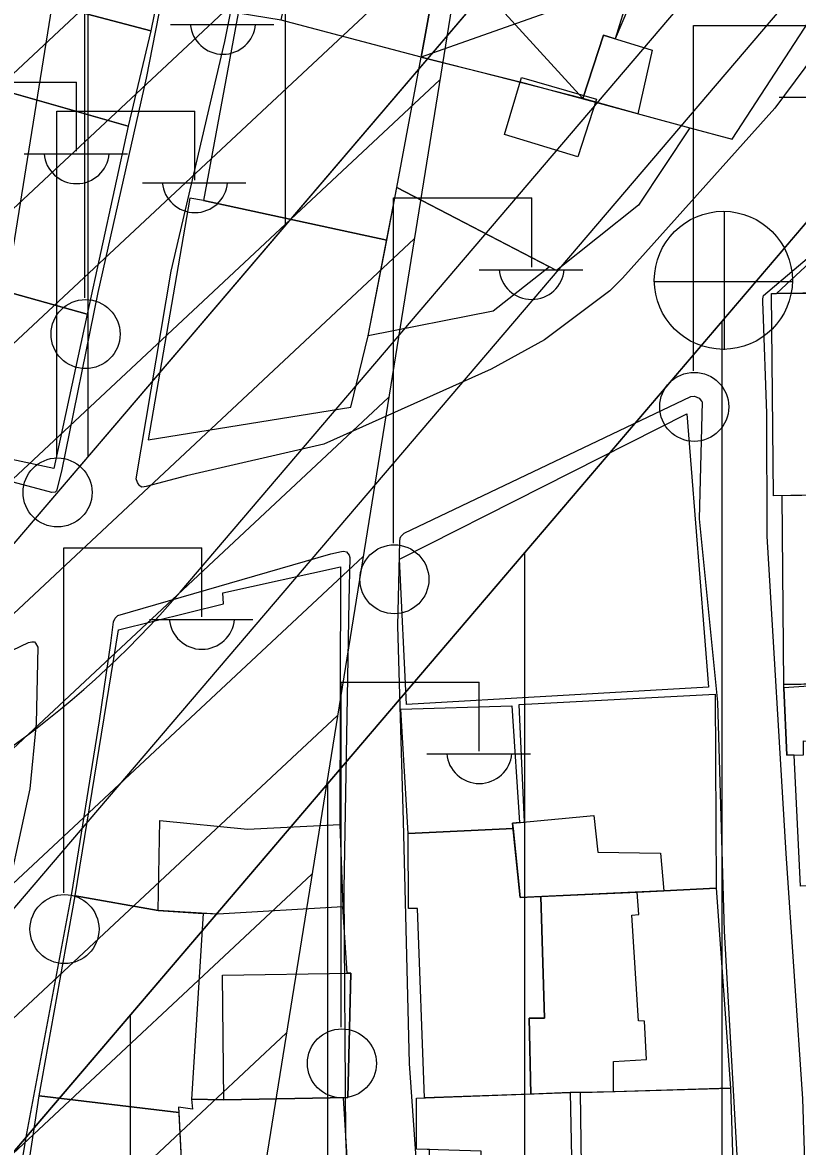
# Model space of a CAD drawing. Extents: x 417997 to 421451, y 4451742 to 4455216.
# Drawn here: x 419569.5 to 419608.7, y 4453173.3 to 4453230.3 of the extents above; entities that cross this region are included whole.
import ezdxf

# ---------------------------------------------------------------- set-up
doc = ezdxf.new("R2010")
doc.units = 0
for name, color, linetype in [('ADAKENARI', 7, 'Continuous'), ('B_Mesken', 7, 'Continuous'), ('B_Sundurma', 7, 'Continuous'), ('B_Teras', 7, 'Continuous'), ('KALDIRIM', 7, 'Continuous'), ('PL_KON_MEV_350', 7, 'Continuous'), ('S_Elektrik_Diregi', 7, 'Continuous'), ('S_Rogar_Kapagi', 7, 'Continuous'), ('TA_ENH_154', 7, 'Continuous'), ('TA_ENH_KORUMA', 7, 'Continuous'), ('TA_ENH_TARAMA', 7, 'Continuous'), ('TR_ORTAYOGUNKONUT', 7, 'Continuous'), ('Yol_Sose', 7, 'Continuous')]:
    doc.layers.add(name, color=color, linetype=linetype)

msp = doc.modelspace()

# ---------------------------------------------------------------- linework, layer by layer
at = {"layer": 'ADAKENARI'}
for p, q in [((419660.82, 4453311.511), (419569.02, 4453203.864)), ((419660.82, 4453311.511), (419569.02, 4453203.864)), ((419512.36, 4453106.601), (419622.453, 4453235.699)), ((419512.36, 4453106.601), (419622.453, 4453235.699))]:
    msp.add_line(p, q, dxfattribs=at)
at = {"layer": 'B_Mesken'}
for points in [[(419582.569, 4453230.407), (419585.465, 4453244.363), (419592.424, 4453242.97), (419591.919, 4453240.4), (419590.715, 4453234.276), (419589.672, 4453228.531)], [(419577.036, 4453235.194), (419575.956, 4453229.86), (419566.303, 4453232.411), (419564.717, 4453232.905), (419565.951, 4453238.036), (419567.026, 4453237.83), (419568.857, 4453237.411), (419568.829, 4453237.275), (419569.665, 4453237.067), (419569.582, 4453236.797), (419573.273, 4453236.079)], [(419601.522, 4453234.252), (419599.506, 4453229.464), (419598.916, 4453229.645), (419597.856, 4453226.429), (419598.504, 4453226.246), (419603.288, 4453224.947), (419605.441, 4453224.38), (419610.294, 4453231.868), (419606.509, 4453232.791)], [(419566.051, 4453231.466), (419566.303, 4453232.411), (419575.956, 4453229.86), (419574.803, 4453225.028), (419567.579, 4453227.092), (419565.191, 4453227.77), (419564.99, 4453227.792), (419565.589, 4453229.922)], [(419582.569, 4453230.407), (419580.39, 4453230.759), (419578.622, 4453221.271), (419587.919, 4453219.255), (419588.437, 4453221.924), (419589.672, 4453228.531), (419582.569, 4453230.407)], [(419598.504, 4453226.246), (419603.288, 4453224.947), (419600.683, 4453221.026), (419596.532, 4453217.717), (419588.437, 4453221.924), (419589.672, 4453228.531), (419594.688, 4453227.275)], [(419618.813, 4453217.976), (419617.141, 4453217.925), (419617.076, 4453216.657), (419607.678, 4453216.539), (419621.069, 4453229.006), (419621.438, 4453224.582), (419622.047, 4453224.633), (419622.357, 4453221.016), (419621.732, 4453220.993), (419622.011, 4453216.767), (419618.818, 4453216.644)], [(419574.803, 4453225.028), (419572.728, 4453215.504), (419562.995, 4453218.218), (419565.191, 4453227.77), (419567.579, 4453227.092)], [(419596.179, 4453217.901), (419593.308, 4453215.649), (419586.978, 4453214.407), (419588.437, 4453221.924)], [(419578.622, 4453221.271), (419577.941, 4453221.388), (419575.824, 4453209.134), (419586.092, 4453210.779), (419586.978, 4453214.407), (419587.919, 4453219.255)], [(419562.995, 4453218.218), (419572.728, 4453215.504), (419571.034, 4453207.674), (419561.079, 4453209.795), (419561.217, 4453210.037), (419559.619, 4453210.651), (419561.787, 4453218.554), (419562.995, 4453218.218)], [(419616.781, 4453216.653), (419616.708, 4453209.83), (419617.73, 4453209.846), (419617.738, 4453206.863), (419611.937, 4453206.679), (419611.934, 4453206.369), (419607.537, 4453206.294), (419607.424, 4453216.552), (419607.678, 4453216.539)], [(419588.919, 4453195.7), (419588.57, 4453203.07), (419603.134, 4453210.453), (419604.226, 4453196.592)], [(419608.06, 4453196.727), (419607.968, 4453206.302), (419611.934, 4453206.369), (419611.937, 4453206.679), (419617.738, 4453206.863), (419622.537, 4453207.015), (419622.544, 4453206.707), (419622.595, 4453204.401), (419622.956, 4453204.412), (419622.988, 4453203.183), (419620.595, 4453203.277), (419620.788, 4453199.501), (419622.904, 4453199.554), (419623.02, 4453197.255), (419623.028, 4453197.007), (419620.187, 4453196.922), (419608.06, 4453196.727)], [(419576.329, 4453185.267), (419572.12, 4453185.997), (419574.323, 4453199.488), (419579.637, 4453200.804), (419579.615, 4453201.373), (419585.581, 4453202.681), (419585.534, 4453189.628), (419585.691, 4453185.452), (419579.348, 4453185.068)], [(419608.896, 4453186.501), (419608.579, 4453193.138), (419608.197, 4453193.129), (419608.061, 4453196.553), (419608.06, 4453196.727), (419611.584, 4453196.786), (419620.187, 4453196.922), (419620.179, 4453195.902), (419620.093, 4453195.31), (419619.952, 4453194.916), (419619.676, 4453194.472), (419619.502, 4453194.23), (419619.412, 4453194.097), (419619.353, 4453193.955), (419619.302, 4453193.792), (419619.242, 4453193.594), (419619.217, 4453193.349), (419619.588, 4453186.719), (419617.863, 4453186.742), (419615.227, 4453186.671), (419613.329, 4453186.62)], [(419604.572, 4453196.228), (419604.617, 4453186.395), (419601.97, 4453186.256), (419594.682, 4453185.927), (419594.295, 4453189.687), (419594.912, 4453189.745), (419594.636, 4453195.703)], [(419589.006, 4453189.172), (419588.629, 4453195.477), (419594.258, 4453195.643), (419594.655, 4453189.721), (419594.295, 4453189.687), (419594.295, 4453189.687), (419594.324, 4453189.412)], [(419589.006, 4453189.172), (419594.324, 4453189.412), (419594.682, 4453185.927), (419595.732, 4453185.974), (419595.923, 4453179.805), (419595.138, 4453179.8), (419595.224, 4453175.956), (419589.832, 4453175.759), (419589.48, 4453185.37), (419589.026, 4453185.359)], [(419604.617, 4453186.395), (419605.346, 4453176.247), (419599.421, 4453176.074), (419597.75, 4453176.025), (419597.222, 4453176.029), (419595.224, 4453175.956), (419595.138, 4453179.8), (419595.923, 4453179.805), (419595.732, 4453185.974), (419600.623, 4453186.195), (419601.97, 4453186.256)], [(419570.302, 4453175.859), (419572.12, 4453185.997), (419576.329, 4453185.267), (419578.613, 4453185.117), (419578.02, 4453175.696), (419578.07, 4453175.18), (419577.363, 4453175.297), (419577.377, 4453175.022)], [(419578.613, 4453185.117), (419578.02, 4453175.696), (419579.652, 4453175.659), (419585.939, 4453175.773), (419586.099, 4453182.086), (419585.908, 4453182.083), (419585.691, 4453185.452), (419579.348, 4453185.068)], [(419595.891, 4453156.136), (419595.74, 4453165.945), (419597.882, 4453166.113), (419597.75, 4453176.025), (419605.346, 4453176.247), (419605.659, 4453166.43), (419605.891, 4453166.434), (419606.298, 4453156.248), (419598.441, 4453155.674), (419598.417, 4453156.267)], [(419568.834, 4453166.185), (419570.302, 4453175.859), (419577.377, 4453175.022), (419577.856, 4453165.585), (419575.959, 4453165.096), (419573.98, 4453165.388)], [(419578.02, 4453175.696), (419578.07, 4453175.18), (419577.363, 4453175.297), (419577.856, 4453165.585), (419586.348, 4453165.59), (419585.719, 4453175.769), (419579.652, 4453175.659)], [(419593.514, 4453165.955), (419590.203, 4453165.866), (419590.08, 4453173.141), (419589.436, 4453173.163), (419589.435, 4453175.745), (419597.222, 4453176.029), (419597.429, 4453166.151)]]:
    msp.add_lwpolyline(points, close=True, dxfattribs=at)
at = {"layer": 'B_Sundurma'}
for p, q in [((419590.715, 4453234.276), (419597.856, 4453226.429)), ((419600.374, 4453232.324), (419589.672, 4453228.531))]:
    msp.add_line(p, q, dxfattribs=at)
msp.add_lwpolyline([(419590.715, 4453234.276), (419600.374, 4453232.324), (419599.506, 4453229.464), (419598.916, 4453229.645), (419597.856, 4453226.429), (419589.672, 4453228.531)], close=True, dxfattribs=at)
at = {"layer": 'B_Teras'}
for points in [[(419600.648, 4453225.664), (419597.856, 4453226.429), (419598.916, 4453229.645), (419601.375, 4453228.889)], [(419594.754, 4453227.496), (419598.553, 4453226.4), (419597.611, 4453223.478), (419593.891, 4453224.61)], [(419613.31, 4453193.851), (419613.272, 4453195.646), (419611.677, 4453195.809), (419611.584, 4453196.786), (419608.061, 4453196.553), (419608.197, 4453193.129), (419609.055, 4453193.148), (419609.053, 4453193.864)], [(419576.42, 4453189.82), (419580.852, 4453189.387), (419585.534, 4453189.628), (419585.691, 4453185.452), (419579.348, 4453185.068), (419576.329, 4453185.267)], [(419594.682, 4453185.927), (419594.295, 4453189.687), (419598.413, 4453190.073), (419598.618, 4453188.211), (419601.807, 4453188.167), (419601.97, 4453186.256)], [(419599.421, 4453176.074), (419599.413, 4453177.61), (419601.084, 4453177.709), (419600.989, 4453179.657), (419600.688, 4453179.661), (419600.354, 4453185.019), (419600.703, 4453185.057), (419600.623, 4453186.195), (419604.617, 4453186.395), (419605.346, 4453176.247)], [(419579.595, 4453181.975), (419586.099, 4453182.086), (419585.939, 4453175.773), (419579.652, 4453175.659)], [(419589.435, 4453175.745), (419597.222, 4453176.029), (419597.429, 4453166.151), (419593.514, 4453165.955), (419593.56, 4453171.076), (419592.708, 4453171.054), (419592.7, 4453173.051), (419589.436, 4453173.163)]]:
    msp.add_lwpolyline(points, close=True, dxfattribs=at)
at = {"layer": 'KALDIRIM'}
for p, q in [((419577.441, 4453201.41), (419621.988, 4453253.647)), ((419577.441, 4453201.41), (419621.988, 4453253.647)), ((419505.727, 4453111.152), (419625.6, 4453251.718)), ((419505.727, 4453111.152), (419625.6, 4453251.718))]:
    msp.add_line(p, q, dxfattribs=at)
msp.add_arc((419541.251, 4453232.273), 47.563, 260.7236, 319.5427, dxfattribs=at)
msp.add_arc((419541.251, 4453232.273), 47.563, 260.7236, 319.5427, dxfattribs=at)
at = {"layer": 'PL_KON_MEV_350'}
for points in [[(419660.82, 4453311.511), (419569.02, 4453203.864), (419566.405, 4453201.13), (419563.496, 4453198.712), (419560.331, 4453196.641), (419556.951, 4453194.943), (419553.4, 4453193.641), (419549.723, 4453192.751), (419545.969, 4453192.286), (419542.186, 4453192.252), (419538.425, 4453192.648), (419256.318, 4453238.725)], [(419823.627, 4453240.148), (419822.565, 4453223.702), (419795.483, 4453226.221), (419799.027, 4453156.869), (419756.504, 4453159.4), (419758.023, 4453124.471), (419816.158, 4453124.471), (419809.709, 4453024.608), (419799.347, 4453012.271), (419707.401, 4453034.871), (419706.895, 4453052.588), (419682.596, 4453052.082), (419684.115, 4453033.858), (419707.401, 4453034.871), (419799.347, 4453012.271), (419560.39, 4452954.317), (419542.266, 4452957.376), (419468.571, 4453004.865), (419464.929, 4453019.074), (419512.36, 4453106.601), (419622.453, 4453235.699), (419667.916, 4453224.196), (419710.945, 4453222.677), (419709.932, 4453261.656)]]:
    msp.add_lwpolyline(points, dxfattribs=at)
at = {"layer": 'S_Elektrik_Diregi'}
for p, q in [((419572.612, 4453216.322), (419572.612, 4453233.822)), ((419576.952, 4453230.182), (419582.202, 4453230.182)), ((419603.475, 4453212.634), (419603.475, 4453230.135)), ((419603.475, 4453230.135), (419610.475, 4453230.135)), ((419565.194, 4453227.262), (419572.194, 4453227.262)), ((419572.194, 4453223.762), (419572.194, 4453227.262)), ((419607.815, 4453226.495), (419613.065, 4453226.495)), ((419571.192, 4453208.293), (419571.192, 4453225.794)), ((419571.192, 4453225.794), (419578.192, 4453225.794)), ((419578.192, 4453222.294), (419578.192, 4453225.794)), ((419569.534, 4453223.622), (419574.784, 4453223.622)), ((419575.532, 4453222.154), (419580.782, 4453222.154)), ((419588.27, 4453203.89), (419588.269, 4453221.39)), ((419588.269, 4453221.39), (419595.27, 4453221.39)), ((419595.27, 4453217.89), (419595.27, 4453221.39)), ((419592.61, 4453217.75), (419597.86, 4453217.75)), ((419571.546, 4453186.152), (419571.546, 4453203.652)), ((419571.546, 4453203.652), (419578.546, 4453203.652)), ((419578.546, 4453200.152), (419578.546, 4453203.652)), ((419575.886, 4453200.012), (419581.136, 4453200.012)), ((419585.611, 4453179.346), (419585.61, 4453196.846)), ((419585.61, 4453196.846), (419592.611, 4453196.846)), ((419592.611, 4453193.346), (419592.611, 4453196.846)), ((419589.951, 4453193.206), (419595.201, 4453193.206))]:
    msp.add_line(p, q, dxfattribs=at)
for centre in [(419572.648, 4453214.487), (419603.511, 4453210.799), (419571.228, 4453206.458), (419588.306, 4453202.054), (419571.582, 4453184.317), (419585.646, 4453177.51)]:
    msp.add_circle(centre, 1.75, dxfattribs=at)
for centre in [(419579.613, 4453230.335), (419572.195, 4453223.775), (419578.193, 4453222.306), (419595.27, 4453217.903), (419578.547, 4453200.165), (419592.611, 4453193.359)]:
    msp.add_arc(centre, 1.658, 184.8384, 355.1464, dxfattribs=at)
at = {"layer": 'S_Rogar_Kapagi'}
for p, q in [((419605.04, 4453213.686), (419605.04, 4453220.686)), ((419601.47, 4453217.151), (419608.47, 4453217.151))]:
    msp.add_line(p, q, dxfattribs=at)
msp.add_circle((419604.987, 4453217.215), 3.5, dxfattribs=at)
at = {"layer": 'TA_ENH_154'}
msp.add_lwpolyline([(421244.229, 4452871.733), (420603.453, 4452866.932), (420104.111, 4452747.147), (419709.07, 4452649.72), (419353.297, 4452559.565), (419284.532, 4452601.288), (419287.681, 4452599.871), (419484.079, 4452691.722), (419833.947, 4454863.938), (419862.826, 4455014.236)], dxfattribs=at)
msp.add_lwpolyline([(421244.229, 4452871.733), (420603.453, 4452866.932), (420104.111, 4452747.147), (419709.07, 4452649.72), (419353.297, 4452559.565), (419284.532, 4452601.288), (419287.681, 4452599.871), (419484.079, 4452691.722), (419833.947, 4454863.938), (419862.826, 4455014.236)], dxfattribs=at)
at = {"layer": 'TA_ENH_KORUMA'}
msp.add_lwpolyline([(419883.153, 4455014.021), (419853.647, 4454860.459), (419502.143, 4452678.088), (419329.549, 4452597.37), (419356.508, 4452581.013), (419704.218, 4452669.124), (420099.383, 4452766.582), (420601.013, 4452886.916), (421244.438, 4452891.737)], dxfattribs=at)
msp.add_lwpolyline([(419883.153, 4455014.021), (419853.647, 4454860.459), (419502.143, 4452678.088), (419329.549, 4452597.37), (419356.508, 4452581.013), (419704.218, 4452669.124), (420099.383, 4452766.582), (420601.013, 4452886.916), (421244.438, 4452891.737)], dxfattribs=at)
at = {"layer": 'TA_ENH_TARAMA'}
for p, q in [((419546.806, 4453206.974), (419594.505, 4453251.553)), ((419546.806, 4453206.974), (419594.505, 4453251.553)), ((419545.508, 4453198.917), (419593.208, 4453243.496)), ((419545.508, 4453198.917), (419593.208, 4453243.496)), ((419544.21, 4453190.86), (419591.91, 4453235.438)), ((419544.21, 4453190.86), (419591.91, 4453235.438)), ((419542.913, 4453182.803), (419590.612, 4453227.381)), ((419542.913, 4453182.803), (419590.612, 4453227.381)), ((419541.615, 4453174.746), (419589.315, 4453219.324)), ((419541.615, 4453174.746), (419589.315, 4453219.324)), ((419540.317, 4453166.688), (419588.017, 4453211.267)), ((419540.317, 4453166.688), (419588.017, 4453211.267)), ((419539.02, 4453158.631), (419586.719, 4453203.21)), ((419539.02, 4453158.631), (419586.719, 4453203.21)), ((419537.722, 4453150.574), (419585.421, 4453195.153)), ((419537.722, 4453150.574), (419585.421, 4453195.153)), ((419536.424, 4453142.517), (419584.124, 4453187.096)), ((419536.424, 4453142.517), (419584.124, 4453187.096)), ((419535.127, 4453134.46), (419582.826, 4453179.038)), ((419535.127, 4453134.46), (419582.826, 4453179.038))]:
    msp.add_line(p, q, dxfattribs=at)
at = {"layer": 'TR_ORTAYOGUNKONUT'}
for p, q in [((419572.78, 4453208.273), (419572.78, 4453390.173)), ((419572.78, 4453208.273), (419572.78, 4453390.173)), ((419582.78, 4453219.999), (419582.78, 4453389.263)), ((419582.78, 4453219.999), (419582.78, 4453389.263)), ((419604.929, 4453114.223), (419604.929, 4453215.15)), ((419604.929, 4453114.223), (419604.929, 4453215.15)), ((419594.929, 4453106.55), (419594.929, 4453203.424)), ((419594.929, 4453106.55), (419594.929, 4453203.424)), ((419584.929, 4452960.268), (419584.929, 4453191.697)), ((419584.929, 4452960.268), (419584.929, 4453191.697)), ((419574.929, 4452957.843), (419574.929, 4453179.971)), ((419574.929, 4452957.843), (419574.929, 4453179.971))]:
    msp.add_line(p, q, dxfattribs=at)
at = {"layer": 'Yol_Sose'}
for points in [[(419616.822, 4453238.363), (419607.595, 4453225.952), (419599.879, 4453217.317), (419599.232, 4453216.675), (419595.921, 4453214.196), (419593.212, 4453212.705), (419584.732, 4453208.9), (419577.766, 4453207.298), (419575.728, 4453206.754), (419575.627, 4453206.742), (419575.504, 4453206.733), (419575.421, 4453206.775), (419575.37, 4453206.824), (419575.276, 4453206.958), (419575.222, 4453207.145), (419576.991, 4453217.683), (419579.71, 4453229.317), (419583.795, 4453249.832)], [(419577.288, 4453235.516), (419575.716, 4453227.461), (419573.269, 4453216.6), (419571.421, 4453207.534), (419571.178, 4453206.549), (419571.105, 4453206.477), (419570.934, 4453206.448), (419570.934, 4453206.448), (419564.728, 4453208.106), (419560.649, 4453209.432), (419559.658, 4453209.839), (419558.75, 4453210.372), (419558.11, 4453210.918), (419553.387, 4453216.509), (419552.542, 4453217.703), (419552.357, 4453217.962), (419552.229, 4453218.186), (419552.215, 4453218.364), (419553.319, 4453225.573), (419555.915, 4453239.786)], [(419615.065, 4453116.002), (419611.676, 4453116.015), (419611.519, 4453116.099), (419611.381, 4453116.372), (419611.014, 4453126.138), (419610.382, 4453138.087), (419609.72, 4453150.285), (419609.437, 4453162.475), (419609.011, 4453175.711), (419608.167, 4453188.149), (419607.205, 4453204.234), (419607.191, 4453210.463), (419607.011, 4453215.74), (419606.987, 4453216.087), (419606.988, 4453216.278), (419607.028, 4453216.444), (419611.344, 4453220.121)], [(419591.277, 4453140.268), (419590.581, 4453149.638), (419590.272, 4453159.505), (419589.657, 4453169.106), (419589.078, 4453177.498), (419588.771, 4453189.794), (419588.474, 4453199.701), (419588.591, 4453203.993), (419588.597, 4453204.138), (419588.627, 4453204.231), (419588.811, 4453204.387), (419603.337, 4453211.331), (419603.527, 4453211.337), (419603.765, 4453211.238), (419603.88, 4453211.08), (419603.909, 4453211.051), (419603.755, 4453205.12)], [(419603.755, 4453205.12), (419604.687, 4453195.82), (419605.027, 4453184.214), (419606.044, 4453166.273), (419606.441, 4453151.041), (419607.054, 4453140.817), (419607.329, 4453128.946), (419607.319, 4453120.543)], [(419567.267, 4453159.691), (419569.678, 4453173.949), (419571.946, 4453186.119), (419573.357, 4453194.881), (419573.927, 4453198.823), (419574.073, 4453199.905), (419574.158, 4453200.081), (419574.278, 4453200.219), (419585.092, 4453203.34), (419585.623, 4453203.472), (419585.719, 4453203.483), (419585.879, 4453203.441), (419586.017, 4453203.286), (419586.053, 4453203.165), (419585.991, 4453200.958)], [(419585.991, 4453200.958), (419585.736, 4453186.343), (419585.833, 4453173.793), (419586.213, 4453164.627), (419586.962, 4453148.957), (419587.477, 4453136.474), (419588.498, 4453123.565)], [(419545.961, 4453178.73), (419545.999, 4453179.174), (419546.045, 4453179.421), (419546.124, 4453179.62), (419546.177, 4453179.717), (419553.431, 4453187.65), (419553.838, 4453188.05), (419562.003, 4453194.576), (419566.809, 4453197.441), (419569.762, 4453198.858), (419569.919, 4453198.892), (419570.054, 4453198.879), (419570.114, 4453198.824), (419570.229, 4453198.607), (419570.229, 4453198.607), (419570.146, 4453194.75), (419569.822, 4453191.428), (419568.323, 4453184.467), (419565.657, 4453171.132)]]:
    msp.add_lwpolyline(points, dxfattribs=at)

doc.saveas('drawing.dxf')
